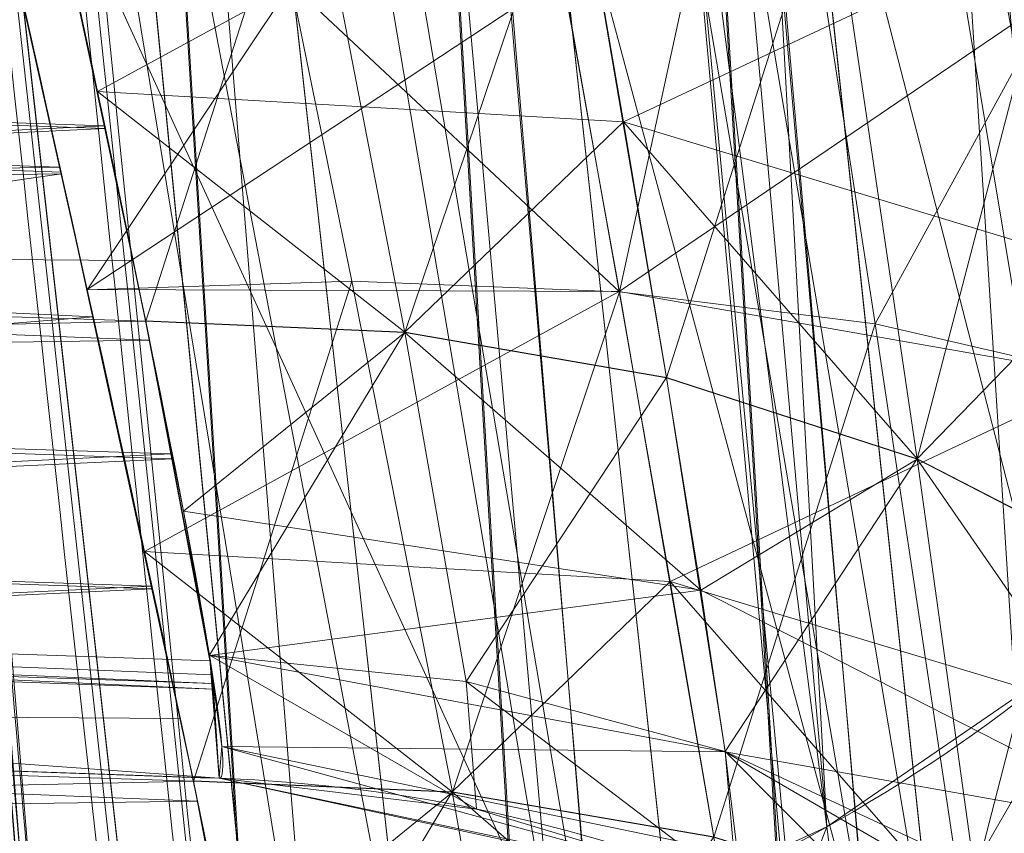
# Model space of a CAD drawing. Header units: millimetres. Extents: x -71 to 71, y -145 to 145.
# Tile 181 of 497: x -56.511 to -56.319, y -5.705 to -5.546. Entities that reach past the tile are written whole.
import ezdxf

# ---------------------------------------------------------------- set-up
doc = ezdxf.new("R2010")
doc.units = ezdxf.units.MM
doc.layers.add('1', color=7, linetype='CONTINUOUS')

msp = doc.modelspace()

# ---------------------------------------------------------------- linework, layer by layer
at = {"layer": '1', "color": 163, "linetype": 'Continuous', "lineweight": 13}
msp.add_line((-56.4723474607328, -5.69445908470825, -24.5662281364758), (-56.4723474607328, -5.69445908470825, -23.4822513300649), dxfattribs=at)
at = {"layer": '1', "color": 163, "linetype": 'Continuous', "lineweight": 13, "extrusion": (-5.23961264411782e-15, 1.156482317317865e-14, -1)}
for centre, radius in [((0, 2.781752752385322e-14, 144.004626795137), 61.0180546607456), ((0, -8.448341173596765e-14, 124.369789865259), 56.3952855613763)]:
    msp.add_circle(centre, radius, dxfattribs=at)
at = {"layer": '1', "color": 163, "linetype": 'Continuous', "lineweight": 13}
msp.add_circle((4.472976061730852e-13, 3.150668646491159e-12, -145), 60.4433756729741, dxfattribs=at)
at = {"layer": '1', "color": 163, "linetype": 'Continuous', "lineweight": 13, "extrusion": (-0.0689778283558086, 0.7038026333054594, -0.7070388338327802)}
msp.add_arc((56.79999954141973, 7.483250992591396, -7.481692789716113), 0.3, 180.0000000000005, 271.9592003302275, dxfattribs=at)
at = {"layer": '1', "color": 163, "linetype": 'Continuous', "lineweight": 13, "extrusion": (0, 0, -1)}
for centre, start, end in [((56.48281730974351, -5.99427633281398, 23.4822513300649), 91.99999999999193, 173.9421222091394), ((56.48281730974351, -5.99427633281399, 24.5662281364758), 91.99999999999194, 173.9421222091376)]:
    msp.add_arc(centre, 0.3, start, end, dxfattribs=at)
at = {"layer": '1', "color": 163, "linetype": 'Continuous', "lineweight": 13}
for points, knots in [([(-56.0092195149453, 7.430836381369, -40.1881047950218), (-56.38767568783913, 4.578259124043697, -40.18600039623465), (-56.64075283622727, 0.1337488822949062, -40.18517426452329), (-56.24041456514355, -6.020940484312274, -40.18873368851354), (-55.54351012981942, -10.71621283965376, -40.19373372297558), (-54.41900416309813, -15.45484477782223, -40.20106422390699), (-52.84662861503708, -20.19210887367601, -40.21072519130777), (-50.80930273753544, -24.8840909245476, -40.2227166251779), (-48.29613211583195, -29.47758556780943, -40.23703852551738), (-45.29549098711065, -33.91822466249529, -40.25369089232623), (-41.8019172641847, -38.14185204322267, -40.27267372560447), (-37.82569878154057, -42.09225020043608, -40.29398702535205), (-33.38333123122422, -45.70420284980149, -40.31763079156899), (-28.49088723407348, -48.91009564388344, -40.34360502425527), (-21.41016006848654, -52.54962415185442, -40.38134462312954), (-15.5376816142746, -54.48108172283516, -40.41314502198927), (-11.445770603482, -55.3284003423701, -40.43589893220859)], [0, 0, 0, 0, 0.125, 0.1875, 0.25, 0.3125, 0.375, 0.4375, 0.5, 0.5625, 0.625, 0.6875, 0.75, 0.8125, 0.875, 1, 1, 1, 1]), ([(-56.50000000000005, -4.895578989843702e-16, -15.81462433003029), (-56.49999999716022, -0.967056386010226, -15.8120534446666), (-56.45043392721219, -2.918040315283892, -15.80691167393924), (-56.14086936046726, -6.892608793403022, -15.79662813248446), (-55.33779639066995, -11.96000647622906, -15.78377370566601), (-53.65336816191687, -18.09517495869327, -15.76834839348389), (-51.21658996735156, -24.15893938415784, -15.75292308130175), (-48.02467232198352, -30.0154777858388, -15.73749776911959), (-44.10762326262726, -35.52636955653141, -15.72207245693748), (-39.52881410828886, -40.56063158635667, -15.70664714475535), (-36.0977595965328, -43.52332059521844, -15.69636360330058), (-34.30725113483, -44.89167162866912, -15.6912218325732)], [0, 0, 0, 0, 0.0625, 0.125, 0.25, 0.375, 0.5, 0.625, 0.75, 0.875, 1, 1, 1, 1]), ([(-55.91457505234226, -8.112350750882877, 2.210525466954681), (-55.9145750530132, -8.112350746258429, 2.011898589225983), (-55.91884842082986, -8.083226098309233, 1.714010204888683), (-55.93257334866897, -7.987496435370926, 1.328353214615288), (-55.95146157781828, -7.854415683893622, 0.9540829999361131), (-55.97751838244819, -7.667474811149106, 0.602428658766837), (-56.00916038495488, -7.43208539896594, 0.2834669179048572), (-56.04396318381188, -7.16693626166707, -0.01106210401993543), (-56.09196141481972, -6.784186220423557, -0.3272902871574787), (-56.15292874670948, -6.259450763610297, -0.6089304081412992), (-56.21373513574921, -5.690380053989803, -0.7844507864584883), (-56.27084702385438, -5.097407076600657, -0.8451463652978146), (-56.32124444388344, -4.503559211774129, -0.786934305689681), (-56.36370913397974, -3.932450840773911, -0.6124789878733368), (-56.39803037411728, -3.405208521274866, -0.3308860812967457), (-56.4195624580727, -3.020539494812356, -0.01398472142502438), (-56.43293153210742, -2.754283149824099, 0.2813028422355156), (-56.44405179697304, -2.518255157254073, 0.601143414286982), (-56.4519597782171, -2.33108323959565, 0.9535836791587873), (-56.45726540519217, -2.197733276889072, 1.328166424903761), (-56.46094534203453, -2.101845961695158, 1.714005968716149), (-56.46196900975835, -2.072688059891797, 2.011902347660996), (-56.46196900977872, -2.072688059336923, 2.210525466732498)], [0, 0, 0, 0, 0.0625, 0.09375, 0.125, 0.1875, 0.21875, 0.25, 0.3125, 0.375, 0.4375, 0.5, 0.5625, 0.625, 0.6875, 0.75, 0.78125, 0.8125, 0.875, 0.90625, 0.9375, 1, 1, 1, 1]), ([(-56.7512972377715, -2.383510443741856, 2.21052546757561), (-56.74993746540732, -2.383462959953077, 2.029694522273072), (-56.74571761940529, -2.419858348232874, 1.667386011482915), (-56.73674530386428, -2.54965556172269, 1.241287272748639), (-56.72688013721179, -2.705235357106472, 0.913366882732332), (-56.71527821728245, -2.889739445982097, 0.6071992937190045), (-56.69706896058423, -3.17614235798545, 0.2591153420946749), (-56.67334524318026, -3.524382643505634, -0.02507754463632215), (-56.65088933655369, -3.831298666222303, -0.2085073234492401), (-56.62573347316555, -4.1591360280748, -0.3625610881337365), (-56.59054431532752, -4.584481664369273, -0.4907298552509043), (-56.54104447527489, -5.125634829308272, -0.5430971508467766), (-56.48732308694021, -5.657653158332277, -0.4899864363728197), (-56.43028662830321, -6.174318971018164, -0.332969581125), (-56.37331350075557, -6.649939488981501, -0.07849021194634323), (-56.31994561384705, -7.063952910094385, 0.2609895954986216), (-56.27245922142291, -7.409227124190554, 0.6811675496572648), (-56.24154640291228, -7.619235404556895, 1.073387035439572), (-56.22247815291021, -7.741833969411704, 1.414802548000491), (-56.2080468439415, -7.828763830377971, 1.762067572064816), (-56.20235645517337, -7.855560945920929, 2.029326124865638), (-56.20099668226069, -7.855608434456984, 2.21052546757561)], [0, 0, 0, 0, 0.0625, 0.125, 0.15625, 0.1875, 0.25, 0.3125, 0.34375, 0.375, 0.4375, 0.5, 0.5625, 0.625, 0.6875, 0.75, 0.8125, 0.875, 0.90625, 0.9375, 1, 1, 1, 1]), ([(-56.41575306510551, -6.805293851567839, 2.21052546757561), (-56.4157531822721, -6.805293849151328, 2.100019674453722), (-56.41668659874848, -6.783233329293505, 1.879082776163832), (-56.42618558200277, -6.654571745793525, 1.454083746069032), (-56.45547036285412, -6.341494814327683, 0.9867190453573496), (-56.50615936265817, -5.780958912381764, 0.6128160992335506), (-56.55931492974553, -5.120367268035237, 0.4810822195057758), (-56.60599039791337, -4.459039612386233, 0.6119504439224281), (-56.64120211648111, -3.897184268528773, 0.9861636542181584), (-56.65862973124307, -3.584132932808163, 1.454138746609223), (-56.66556635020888, -3.455343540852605, 1.879060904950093), (-56.66670783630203, -3.433463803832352, 2.100022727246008), (-56.66670800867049, -3.433463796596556, 2.21052546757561)], [0, 0, 0, 0, 0.0625, 0.125, 0.25, 0.375, 0.5, 0.625, 0.75, 0.875, 0.9375, 1, 1, 1, 1]), ([(-56.37782656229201, -3.713562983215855, 2.210525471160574), (-56.37782656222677, -3.713562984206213, 2.120298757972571), (-56.37668430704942, -3.731127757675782, 1.9395886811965), (-56.36943951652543, -3.839710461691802, 1.59302588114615), (-56.35078722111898, -4.109582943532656, 1.222837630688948), (-56.31704582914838, -4.552550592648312, 0.8967662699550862), (-56.27086616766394, -5.093724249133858, 0.7881660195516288), (-56.21913019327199, -5.634238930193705, 0.897250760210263), (-56.17279098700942, -6.075977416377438, 1.223241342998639), (-56.14262319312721, -6.345309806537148, 1.593072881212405), (-56.13023007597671, -6.453611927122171, 1.939586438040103), (-56.12819706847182, -6.471116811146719, 2.120299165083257), (-56.12819706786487, -6.471116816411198, 2.210525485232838)], [0, 0, 0, 0, 0.0625, 0.125, 0.25, 0.375, 0.5, 0.625, 0.75, 0.875, 0.9375, 1, 1, 1, 1]), ([(-56.2009966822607, -7.855608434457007, 3.3684217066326), (-56.20308612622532, -7.855535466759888, 3.549715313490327), (-56.2099013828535, -7.828477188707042, 3.819966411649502), (-56.22599293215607, -7.740013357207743, 4.169359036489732), (-56.24128139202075, -7.648811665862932, 4.422382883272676), (-56.25951903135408, -7.533995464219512, 4.663983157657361), (-56.28789058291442, -7.346921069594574, 4.974395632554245), (-56.32868222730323, -7.063925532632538, 5.317468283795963), (-56.37564867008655, -6.713064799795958, 5.604276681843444), (-56.41431523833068, -6.407659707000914, 5.786676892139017), (-56.44372289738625, -6.166241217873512, 5.900429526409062), (-56.4735500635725, -5.910845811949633, 5.991529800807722), (-56.51231243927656, -5.565098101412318, 6.077500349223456), (-56.54028190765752, -5.29893665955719, 6.103926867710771), (-56.5583502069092, -5.118497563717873, 6.103859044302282)], [0, 0, 0, 0, 0.125, 0.1875, 0.25, 0.3125, 0.375, 0.5, 0.625, 0.6875, 0.75, 0.8125, 0.875, 1, 1, 1, 1]), ([(-56.9571132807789, -5.677530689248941, -24.5493552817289), (-56.8731684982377, -5.6804621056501, -24.5522770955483), (-56.789223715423, -5.68339352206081, -24.5551989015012), (-56.6276351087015, -5.68903632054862, -24.5608231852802), (-56.5499912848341, -5.691747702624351, -24.5635256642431), (-56.4723474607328, -5.69445908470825, -24.5662281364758)], [0, 0, 0, 0, 0.51949691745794, 0.51949691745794, 1, 1, 1, 1]), ([(-56.4723474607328, -5.69445908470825, -23.4822513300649), (-56.5499912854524, -5.69174770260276, -23.4849538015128), (-56.6276351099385, -5.68903632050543, -23.48765627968), (-56.78922371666, -5.683393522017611, -23.4932805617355), (-56.873168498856, -5.68046210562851, -23.4962023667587), (-56.9571132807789, -5.677530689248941, -23.4991241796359)], [0, 0, 0, 0, 0.480503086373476, 0.480503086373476, 1, 1, 1, 1])]:
    msp.add_open_spline(points, degree=3, knots=knots, dxfattribs=at)
for points in [[(-56.00921601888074, -7.430861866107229, 18.8118951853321), (-56.2600298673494, -5.540369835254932, 18.81333807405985), (-56.41473390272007, -3.637931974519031, 18.81424762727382), (-56.47320866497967, -1.739725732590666, 18.814623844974)], [(-56.6002171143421, -4.360046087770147, 6.52640882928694), (-56.58979176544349, -4.490916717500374, 6.817147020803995), (-56.56609578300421, -4.778299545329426, 7.384909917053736), (-56.52095765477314, -5.278481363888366, 8.184771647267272), (-56.46453519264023, -5.846988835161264, 8.936167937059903), (-56.41784907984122, -6.27214733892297, 9.40374308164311), (-56.3918550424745, -6.496423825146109, 9.6290545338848)], [(-56.5583502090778, -5.118497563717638, 5.054035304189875), (-56.54977494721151, -5.229637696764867, 5.054082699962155), (-56.53234825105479, -5.447659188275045, 5.032658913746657), (-56.50498093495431, -5.767597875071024, 4.936051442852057), (-56.47894946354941, -6.057788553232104, 4.781612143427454), (-56.45483780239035, -6.317336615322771, 4.569558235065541), (-56.43529605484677, -6.527236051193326, 4.315071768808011), (-56.42111027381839, -6.685728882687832, 4.020500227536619), (-56.41399472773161, -6.782626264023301, 3.702353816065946), (-56.41424899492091, -6.805241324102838, 3.479760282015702), (-56.41575306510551, -6.805293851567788, 3.368421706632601)], [(-56.4723474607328, -5.69445908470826, -24.5662281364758), (-56.4666507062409, -5.69465801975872, -24.73049644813), (-56.4961877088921, -5.55659584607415, -24.8646816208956), (-56.5327819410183, -5.39351787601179, -24.8639402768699)], [(-56.5327819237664, -5.3935179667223, -23.184539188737), (-56.4961506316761, -5.55676110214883, -23.1837971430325), (-56.4666549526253, -5.69465787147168, -23.3181058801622), (-56.4723474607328, -5.69445908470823, -23.4822513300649)], [(-56.5241459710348, -5.48326667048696, -30.380554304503), (-56.4870002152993, -5.64649383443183, -30.3798032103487), (-56.45705592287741, -5.78442373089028, -30.514066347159), (-56.4627488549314, -5.78422492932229, -30.6782330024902)], [(-56.4627488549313, -5.78422492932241, -31.8591129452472), (-56.4570517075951, -5.7844238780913, -32.02340167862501), (-56.4870378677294, -5.64632838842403, -32.1575419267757), (-56.5241459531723, -5.483266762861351, -32.1567916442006)]]:
    msp.add_open_spline(points, degree=3, dxfattribs=at)
for points in [[(24.58453550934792, 55.21777272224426, -144.9999958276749), (-60.11226028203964, -6.318053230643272, -144.9999958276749), (-57.48506635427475, 18.67802999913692, -144.9999958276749)], [(24.58453550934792, 55.21777272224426, -144.9999958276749), (-35.52772477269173, -48.89971762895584, -144.9999958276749), (-52.34549939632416, -30.22168762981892, -144.9999958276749), (-60.11226028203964, -6.318053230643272, -144.9999958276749)], [(-55.53851276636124, -9.792938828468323, -124.3697926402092), (-55.53851276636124, 9.792938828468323, -124.3697926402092), (-62.41567805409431, 2.68591521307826, -124.4758814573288)], [(-62.41567805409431, 2.68591521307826, -124.4758814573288), (-63.01534175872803, -11.33249048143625, -124.5197132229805), (-55.53851276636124, -9.792938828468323, -124.3697926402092)], [(-55.90708926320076, -8.200637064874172, 23.03180657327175), (-56.31855502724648, 1.039334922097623, 24.85322020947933), (-56.47311359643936, -1.739719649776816, 18.81472207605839)], [(-56.24181032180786, -5.365746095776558, -22.88472279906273), (-55.18354848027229, -12.12542038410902, -15.78337885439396), (-56.49749934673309, 7.885715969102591e-07, -15.81462472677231)], [(-56.49999901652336, -4.895579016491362e-16, -15.81462472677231), (-55.72723597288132, -7.117688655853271, -15.79628325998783), (-56.26952275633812, -5.098120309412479, -0.8244041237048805)], [(-51.48215219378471, -16.72756485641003, -123.8834485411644), (-54.13153767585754, -7.864786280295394e-14, -123.8834485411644), (-56.3952848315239, -7.767609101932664e-14, -124.3697926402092), (-53.63510549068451, -17.42710173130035, -124.3697926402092)], [(-56.47321045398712, -1.739722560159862, 18.81472207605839), (-56.20402842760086, -5.775575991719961, 10.76341606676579), (-56.1707615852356, -6.090596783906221, 10.82441862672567)], [(-56.1707615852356, -6.090596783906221, 10.82441862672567), (-56.03202059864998, -7.151142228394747, 18.81203427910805), (-56.47321045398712, -1.739722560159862, 18.81472207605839)], [(-56.23059347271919, -5.510925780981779, 10.58181282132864), (-56.20402842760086, -5.775575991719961, 10.76341606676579), (-56.47321045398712, -1.739722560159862, 18.81472207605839)], [(-56.47311359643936, -1.739719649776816, 18.81472207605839), (-56.00921809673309, -7.43083655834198, 18.81189458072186), (-55.90708926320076, -8.200637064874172, 23.03180657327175)], [(-56.37239664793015, -4.141541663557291, 8.71265958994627), (-56.43492564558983, -4.231567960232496, 8.654936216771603), (-56.30680546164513, -5.671653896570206, 10.4292556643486)], [(-56.37239664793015, -4.141541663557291, 8.71265958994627), (-56.2446266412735, -5.59223024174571, 10.50224993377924), (-56.23059347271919, -5.510925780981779, 10.58181282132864)], [(-56.30680546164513, -5.671653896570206, 10.4292556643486), (-56.2446266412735, -5.59223024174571, 10.50224993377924), (-56.37239664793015, -4.141541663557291, 8.71265958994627)], [(-56.43492564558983, -4.231567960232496, 8.654936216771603), (-56.48184940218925, -4.267482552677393, 8.633533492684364), (-56.35377392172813, -5.70391584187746, 10.40172390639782)], [(-56.35377392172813, -5.70391584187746, 10.40172390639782), (-56.30680546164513, -5.671653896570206, 10.4292556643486), (-56.43492564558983, -4.231567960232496, 8.654936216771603)], [(-56.35377392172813, -5.70391584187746, 10.40172390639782), (-56.48184940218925, -4.267482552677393, 8.633533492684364), (-56.53522163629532, -4.294277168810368, 8.618923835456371)], [(-56.40728399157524, -5.728432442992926, 10.38254052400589), (-56.53522163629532, -4.294277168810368, 8.618923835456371), (-56.64631351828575, -4.318572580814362, 8.610313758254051)], [(-56.53522163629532, -4.294277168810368, 8.618923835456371), (-56.40728399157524, -5.728432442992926, 10.38254052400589), (-56.35377392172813, -5.70391584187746, 10.40172390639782)], [(-56.64631351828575, -4.318572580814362, 8.610313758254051), (-56.51869252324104, -5.752164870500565, 10.36978513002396), (-56.40728399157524, -5.728432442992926, 10.38254052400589)], [(-56.60021677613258, -4.360046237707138, 6.526408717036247), (-56.39185383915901, -6.496423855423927, 9.629054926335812), (-56.86561390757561, -6.48466544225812, 9.640692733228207)], [(-56.32262676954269, -5.351584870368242, 8.119246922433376), (-56.33844435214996, -4.516639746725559, 6.446269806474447), (-56.13176897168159, -6.604131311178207, 9.491023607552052)], [(-56.33844435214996, -4.516639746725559, 6.446269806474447), (-56.31168559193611, -4.609109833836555, 6.403656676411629), (-56.10442534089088, -6.674079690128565, 9.41814761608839)], [(-56.10442534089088, -6.674079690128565, 9.41814761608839), (-56.13176897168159, -6.604131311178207, 9.491023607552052), (-56.33844435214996, -4.516639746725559, 6.446269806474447)], [(-56.29017949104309, -5.094220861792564, 6.295399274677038), (-56.35388195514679, -5.099989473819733, 6.195292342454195), (-56.29921332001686, -5.648981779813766, 6.141480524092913)], [(-56.26260116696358, -5.684225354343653, 0.7780937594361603), (-56.31674453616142, -5.096413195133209, 0.6637080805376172), (-56.35390058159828, -5.099769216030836, 0.6163469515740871)], [(-56.31672590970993, -5.096625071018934, 4.915240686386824), (-56.26191198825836, -5.690721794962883, 4.797367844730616), (-56.32631108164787, -5.416022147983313, 4.932418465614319)], [(-56.29970133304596, -5.706364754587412, 0.7337208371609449), (-56.35390058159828, -5.099769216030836, 0.6163469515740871), (-56.39973655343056, -5.103911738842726, 0.5774019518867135)], [(-56.29921332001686, -5.648981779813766, 6.141480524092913), (-56.35388195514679, -5.099989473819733, 6.195292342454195), (-56.39971792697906, -5.104139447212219, 6.1563472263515)], [(-56.35390058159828, -5.099769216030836, 0.6163469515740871), (-56.29970133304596, -5.706364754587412, 0.7337208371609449), (-56.26260116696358, -5.684225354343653, 0.7780937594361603)], [(-56.24067783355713, -6.18192320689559, -0.4011122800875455), (-56.35327845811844, -5.106389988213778, -0.6163602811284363), (-56.31612241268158, -5.103128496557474, -0.6637179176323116)], [(-56.34612590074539, -5.725983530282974, 0.6977271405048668), (-56.39973655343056, -5.103911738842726, 0.5774019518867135), (-56.45130574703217, -5.108574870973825, 0.5489156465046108)], [(-56.39971792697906, -5.104139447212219, 6.1563472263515), (-56.45128712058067, -5.108807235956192, 6.127861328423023), (-56.33660405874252, -6.162474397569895, 5.918906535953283)], [(-56.39973655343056, -5.103911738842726, 0.5774019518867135), (-56.34612590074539, -5.725983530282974, 0.6977271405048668), (-56.29970133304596, -5.706364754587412, 0.7337208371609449)], [(-56.29921332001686, -5.648981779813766, 6.141480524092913), (-56.39971792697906, -5.104139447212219, 6.1563472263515), (-56.28622695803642, -6.168166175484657, 5.945825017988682)], [(-56.33660405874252, -6.162474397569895, 5.918906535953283), (-56.28622695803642, -6.168166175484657, 5.945825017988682), (-56.39971792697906, -5.104139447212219, 6.1563472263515)], [(-56.28576129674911, -6.172026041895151, -0.3652421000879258), (-56.39911442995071, -5.110456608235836, -0.5774156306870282), (-56.35327845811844, -5.106389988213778, -0.6163602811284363)], [(-56.35327845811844, -5.106389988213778, -0.6163602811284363), (-56.24067783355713, -6.18192320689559, -0.4011122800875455), (-56.28576129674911, -6.172026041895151, -0.3652421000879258)], [(-56.39871209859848, -5.74194360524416, 0.6720833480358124), (-56.45130574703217, -5.108574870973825, 0.5489156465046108), (-56.5052293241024, -5.113452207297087, 0.5316055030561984)], [(-56.45128712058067, -5.108807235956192, 6.127861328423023), (-56.50521442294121, -5.113688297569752, 6.11055176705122), (-56.38916790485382, -6.160932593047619, 5.901685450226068)], [(-56.45130574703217, -5.108574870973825, 0.5489156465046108), (-56.39871209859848, -5.74194360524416, 0.6720833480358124), (-56.34612590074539, -5.725983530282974, 0.6977271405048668)], [(-56.38916790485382, -6.160932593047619, 5.901685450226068), (-56.33660405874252, -6.162474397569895, 5.918906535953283), (-56.45128712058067, -5.108807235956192, 6.127861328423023)], [(-56.33612722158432, -6.166301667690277, -0.3383446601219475), (-56.45067617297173, -5.115065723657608, -0.5489261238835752), (-56.39911442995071, -5.110456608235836, -0.5774156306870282)], [(-56.39911442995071, -5.110456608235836, -0.5774156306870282), (-56.28576129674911, -6.172026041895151, -0.3652421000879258), (-56.33612722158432, -6.166301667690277, -0.3383446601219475)], [(-56.45381286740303, -5.753627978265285, 0.6573858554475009), (-56.5052293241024, -5.113452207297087, 0.5316055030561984), (-56.55836686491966, -5.118260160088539, 0.5249120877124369)], [(-56.5052293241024, -5.113452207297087, 0.5316055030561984), (-56.45381286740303, -5.753627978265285, 0.6573858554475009), (-56.39871209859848, -5.74194360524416, 0.6720833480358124)], [(-56.50521442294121, -5.113688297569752, 6.11055176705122), (-56.55835196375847, -5.118497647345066, 6.103858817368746), (-56.44103139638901, -6.163099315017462, 5.893811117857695)], [(-56.44103139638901, -6.163099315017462, 5.893811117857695), (-56.38916790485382, -6.160932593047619, 5.901685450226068), (-56.50521442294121, -5.113688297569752, 6.11055176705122)], [(-56.38868361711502, -6.164721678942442, -0.3211315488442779), (-56.50459602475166, -5.119913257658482, -0.5316094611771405), (-56.45067617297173, -5.115065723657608, -0.5489261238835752)], [(-56.45067617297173, -5.115065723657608, -0.5489261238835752), (-56.33612722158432, -6.166301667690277, -0.3383446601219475), (-56.38868361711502, -6.164721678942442, -0.3211315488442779)], [(-56.90491199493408, -5.973633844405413, 5.918983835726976), (-56.46410584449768, -5.978529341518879, 5.933397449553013), (-56.55835196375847, -5.118497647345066, 6.103858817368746), (-56.98108673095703, -5.118451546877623, 6.089096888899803)], [(-56.55836686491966, -5.118260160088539, 0.5249120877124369), (-56.50804936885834, -5.760981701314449, 0.6529360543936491), (-56.45381286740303, -5.753627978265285, 0.6573858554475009)], [(-56.44054338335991, -6.166847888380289, -0.3132537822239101), (-56.55772611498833, -5.12471329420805, -0.5249071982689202), (-56.50459602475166, -5.119913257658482, -0.5316094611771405)], [(-56.50459602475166, -5.119913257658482, -0.5316094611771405), (-56.38868361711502, -6.164721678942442, -0.3211315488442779), (-56.44054338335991, -6.166847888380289, -0.3132537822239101)], [(-56.99010193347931, -5.160009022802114, -0.5024793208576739), (-56.53652548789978, -5.160302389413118, -0.5182753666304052), (-56.44863843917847, -5.993570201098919, -0.3515271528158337), (-56.91370368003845, -5.988321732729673, -0.3363394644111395)], [(-56.39225617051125, -5.386406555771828, 8.099895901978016), (-56.32262676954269, -5.351584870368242, 8.119246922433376), (-56.19615316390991, -6.543353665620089, 9.559156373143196)], [(-56.13176897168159, -6.604131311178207, 9.491023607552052), (-56.132722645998, -6.601690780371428, 9.493566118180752), (-56.32262676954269, -5.351584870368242, 8.119246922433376)], [(-56.132722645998, -6.601690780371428, 9.493566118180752), (-56.19615316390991, -6.543353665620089, 9.559156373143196), (-56.32262676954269, -5.351584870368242, 8.119246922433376)], [(-56.4960241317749, -5.428341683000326, 8.077886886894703), (-56.39225617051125, -5.386406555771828, 8.099895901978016), (-56.29000812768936, -6.506325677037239, 9.607135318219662)], [(-56.19615316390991, -6.543353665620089, 9.559156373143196), (-56.28645420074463, -6.506671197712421, 9.606369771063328), (-56.39225617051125, -5.386406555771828, 8.099895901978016)], [(-56.28645420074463, -6.506671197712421, 9.606369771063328), (-56.29000812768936, -6.506325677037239, 9.607135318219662), (-56.39225617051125, -5.386406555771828, 8.099895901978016)], [(-56.37241899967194, -5.428240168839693, 4.970539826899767), (-56.32631108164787, -5.416022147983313, 4.932418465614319), (-56.29900842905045, -5.712863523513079, 4.841743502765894)], [(-56.26191198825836, -5.690721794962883, 4.797367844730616), (-56.29900842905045, -5.712863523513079, 4.841743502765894), (-56.32631108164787, -5.416022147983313, 4.932418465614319)], [(-56.29000812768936, -6.506325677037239, 9.607135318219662), (-56.39185383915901, -6.496423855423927, 9.629054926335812), (-56.4960241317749, -5.428341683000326, 8.077886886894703)], [(-56.42446130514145, -5.438975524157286, 4.99798497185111), (-56.37241899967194, -5.428240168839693, 4.970539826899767), (-56.34541437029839, -5.732662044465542, 4.877495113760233)], [(-56.29900842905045, -5.712863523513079, 4.841743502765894), (-56.34541437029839, -5.732662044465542, 4.877495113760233), (-56.37241899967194, -5.428240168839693, 4.970539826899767)], [(-56.53258413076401, -5.454325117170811, 5.019533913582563), (-56.42446130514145, -5.438975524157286, 4.99798497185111), (-56.39796704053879, -5.748962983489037, 4.902674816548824)], [(-56.34541437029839, -5.732662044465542, 4.877495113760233), (-56.39796704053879, -5.748962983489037, 4.902674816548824), (-56.42446130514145, -5.438975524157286, 4.99798497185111)], [(-56.39796704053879, -5.748962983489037, 4.902674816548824), (-56.50721117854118, -5.769019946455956, 4.920428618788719), (-56.53258413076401, -5.454325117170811, 5.019533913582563)], [(-56.36561289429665, -5.467885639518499, -30.3280632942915), (-56.41714856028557, -5.472886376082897, -30.35655058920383), (-56.39427527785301, -5.599552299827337, -30.37857636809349)], [(-56.39427527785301, -5.599552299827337, -30.37857636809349), (-56.34434521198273, -5.60576980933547, -30.35175800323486), (-56.36561289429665, -5.467885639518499, -30.3280632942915)], [(-56.36561289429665, -5.467885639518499, -30.3280632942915), (-56.34434521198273, -5.60576980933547, -30.35175800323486), (-56.30948394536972, -5.541843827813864, -30.29470704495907)], [(-56.39427527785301, -5.599552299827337, -30.37857636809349), (-56.41714856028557, -5.472886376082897, -30.35655058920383), (-56.45829811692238, -5.539521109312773, -30.3787924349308)], [(-56.52414634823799, -5.483266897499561, -32.15679153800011), (-56.50318786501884, -5.576204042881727, -32.14216977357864), (-56.9511204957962, -5.560058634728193, -32.12342038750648)], [(-56.9511204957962, -5.560058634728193, -30.41392378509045), (-56.50348216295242, -5.575230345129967, -30.39980679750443), (-56.52414634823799, -5.483266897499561, -30.38055449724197)], [(-56.51192367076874, -5.487346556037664, -24.8490683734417), (-56.49466812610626, -5.567679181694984, -24.8027890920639), (-56.96097016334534, -5.551239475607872, -24.78687465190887)], [(-56.5059632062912, -5.51457516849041, -23.20987358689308), (-56.96029961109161, -5.493045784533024, -23.22251535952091), (-56.96097016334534, -5.551239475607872, -23.26160483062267)], [(-56.45545199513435, -5.507817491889, -23.1997836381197), (-56.50708451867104, -5.509436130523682, -23.2076607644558), (-56.48669227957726, -5.605279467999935, -23.27156253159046)], [(-56.48669227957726, -5.605279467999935, -23.27156253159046), (-56.43612891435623, -5.607469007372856, -23.26459810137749), (-56.45545199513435, -5.507817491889, -23.1997836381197)], [(-56.40322715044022, -5.509949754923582, -23.18261004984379), (-56.45545199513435, -5.507817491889, -23.1997836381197), (-56.43612891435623, -5.607469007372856, -23.26459810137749)], [(-56.49607628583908, -5.560454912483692, -24.81338009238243), (-56.50709941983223, -5.509366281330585, -24.8408354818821), (-56.40324205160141, -5.509874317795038, -24.8658861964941)], [(-56.40324205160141, -5.509874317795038, -24.8658861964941), (-56.39346316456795, -5.566409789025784, -24.83686618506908), (-56.49607628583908, -5.560454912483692, -24.81338009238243)], [(-56.43612891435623, -5.607469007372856, -23.26459810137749), (-56.38506263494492, -5.616303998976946, -23.25078472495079), (-56.40322715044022, -5.509949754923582, -23.18261004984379)], [(-56.39346316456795, -5.566409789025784, -24.83686618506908), (-56.40324205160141, -5.509874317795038, -24.8658861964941), (-56.30865320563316, -5.526602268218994, -24.92844313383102)], [(-56.35327473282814, -5.516242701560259, -23.15579913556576), (-56.40322715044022, -5.509949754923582, -23.18261004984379), (-56.38506263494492, -5.616303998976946, -23.25078472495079)], [(-56.96097016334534, -5.551239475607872, -23.26160483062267), (-56.49478733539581, -5.567179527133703, -23.24564941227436), (-56.5059632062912, -5.51457516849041, -23.20987358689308)], [(-56.38506263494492, -5.616303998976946, -23.25078472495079), (-56.3361644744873, -5.632198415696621, -23.22994545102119), (-56.35327473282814, -5.516242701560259, -23.15579913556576)], [(-56.30864202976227, -5.526693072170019, -23.12005497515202), (-56.35327473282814, -5.516242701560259, -23.15579913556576), (-56.3361644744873, -5.632198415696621, -23.22994545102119)], [(-56.30865320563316, -5.526602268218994, -24.92844313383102), (-56.29989504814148, -5.59474341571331, -24.89324659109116), (-56.39346316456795, -5.566409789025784, -24.83686618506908)], [(-56.3361644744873, -5.632198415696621, -23.22994545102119), (-56.29223957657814, -5.654867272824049, -23.20263721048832), (-56.30864202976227, -5.526693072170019, -23.12005497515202)], [(-56.49809539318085, -5.59911085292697, -32.13369846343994), (-56.51061981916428, -5.543023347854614, -32.15095400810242), (-56.40532076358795, -5.537865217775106, -32.17627480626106)], [(-56.40532076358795, -5.537865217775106, -32.17627480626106), (-56.39429017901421, -5.599476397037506, -32.15878456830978), (-56.49809539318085, -5.59911085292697, -32.13369846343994)], [(-56.39429017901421, -5.599476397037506, -32.15878456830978), (-56.40532076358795, -5.537865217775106, -32.17627480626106), (-56.30949139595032, -5.541781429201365, -32.24264457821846)], [(-56.45829811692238, -5.539521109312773, -30.3787924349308), (-56.51060864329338, -5.54307084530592, -30.38639575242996), (-56.49808049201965, -5.599180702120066, -30.40366433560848)], [(-56.49808049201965, -5.599180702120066, -30.40366433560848), (-56.44647404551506, -5.597493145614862, -30.39576485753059), (-56.45829811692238, -5.539521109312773, -30.3787924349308)], [(-56.45829811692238, -5.539521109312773, -30.3787924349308), (-56.44647404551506, -5.597493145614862, -30.39576485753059), (-56.39427527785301, -5.599552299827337, -30.37857636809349)], [(-56.30949139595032, -5.541781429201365, -32.24264457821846), (-56.29974231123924, -5.616056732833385, -32.22135081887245), (-56.39429017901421, -5.599476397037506, -32.15878456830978)], [(-56.34434521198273, -5.60576980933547, -30.35175800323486), (-56.29972741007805, -5.61614753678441, -30.31601570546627), (-56.30948394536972, -5.541843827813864, -30.29470704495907)], [(-56.49478733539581, -5.567179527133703, -23.24564941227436), (-56.96097016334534, -5.551239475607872, -23.26160483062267), (-56.96141719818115, -5.589935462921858, -23.28759804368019)], [(-56.96141719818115, -5.589935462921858, -24.76088143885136), (-56.96097016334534, -5.551239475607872, -24.78687465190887), (-56.49466812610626, -5.567679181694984, -24.8027890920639)], [(-56.95175379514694, -5.582786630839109, -32.11880847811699), (-56.9511204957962, -5.560058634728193, -32.12342038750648), (-56.50318786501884, -5.576204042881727, -32.14216977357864), (-56.50312080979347, -5.576504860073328, -32.14212134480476)], [(-56.50348216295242, -5.575230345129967, -30.39980679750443), (-56.9511204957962, -5.560058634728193, -30.41392378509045), (-56.95175379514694, -5.582786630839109, -30.41853755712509)], [(-56.49607628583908, -5.560454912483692, -24.81338009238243), (-56.39346316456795, -5.566409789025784, -24.83686618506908), (-56.43614009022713, -5.60740614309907, -24.78392794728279)], [(-56.43614009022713, -5.60740614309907, -24.78392794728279), (-56.48670718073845, -5.605217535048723, -24.77696351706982), (-56.49607628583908, -5.560454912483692, -24.81338009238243)], [(-56.39346316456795, -5.566409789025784, -24.83686618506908), (-56.38507381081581, -5.616237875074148, -24.79774318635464), (-56.43614009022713, -5.60740614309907, -24.78392794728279)], [(-56.39346316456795, -5.566409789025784, -24.83686618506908), (-56.29989504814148, -5.59474341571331, -24.89324659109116), (-56.3361756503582, -5.632127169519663, -24.81858618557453)], [(-56.3361756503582, -5.632127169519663, -24.81858618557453), (-56.38507381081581, -5.616237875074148, -24.79774318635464), (-56.39346316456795, -5.566409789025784, -24.83686618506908)], [(-56.96141719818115, -5.589935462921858, -23.28759804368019), (-56.48669227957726, -5.605279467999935, -23.27156253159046), (-56.49478733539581, -5.567179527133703, -23.24564941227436)], [(-56.49466812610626, -5.567679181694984, -24.8027890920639), (-56.48913234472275, -5.593460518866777, -24.78793635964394), (-56.96141719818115, -5.589935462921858, -24.76088143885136)], [(-56.95175379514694, -5.582786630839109, -30.41853755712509), (-56.49692192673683, -5.604416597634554, -30.40591813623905), (-56.50348216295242, -5.575230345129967, -30.39980679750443)], [(-56.95242434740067, -5.640976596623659, -32.07971900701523), (-56.95175379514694, -5.582786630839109, -32.11880847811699), (-56.50312080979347, -5.576504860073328, -32.14212134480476)], [(-56.50312080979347, -5.576504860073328, -32.14212134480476), (-56.48546665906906, -5.657479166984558, -32.09570422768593), (-56.95242434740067, -5.640976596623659, -32.07971900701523)], [(-56.49692192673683, -5.604416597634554, -30.40591813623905), (-56.95175379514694, -5.582786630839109, -30.41853755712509), (-56.95242434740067, -5.640976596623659, -30.45762702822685)], [(-56.48669227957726, -5.605279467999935, -23.27156253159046), (-56.96141719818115, -5.589935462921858, -23.28759804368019), (-56.96097016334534, -5.615800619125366, -23.32637831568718)], [(-56.96097016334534, -5.615800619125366, -24.72210116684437), (-56.96141719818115, -5.589935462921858, -24.76088143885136), (-56.48593232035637, -5.609005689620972, -24.77316930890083)], [(-56.48913234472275, -5.593460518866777, -24.78793635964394), (-56.48593232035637, -5.609005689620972, -24.77316930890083), (-56.96141719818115, -5.589935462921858, -24.76088143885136)], [(-56.29989504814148, -5.59474341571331, -24.89324659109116), (-56.29224702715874, -5.654788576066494, -24.84590001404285), (-56.3361756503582, -5.632127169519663, -24.81858618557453)], [(-56.44647404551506, -5.597493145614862, -30.39576485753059), (-56.49808049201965, -5.599180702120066, -30.40366433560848), (-56.4773827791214, -5.695030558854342, -30.46754933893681)], [(-56.4773827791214, -5.695030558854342, -30.46754933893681), (-56.42685294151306, -5.697176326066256, -30.46055510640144), (-56.44647404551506, -5.597493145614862, -30.39576485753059)], [(-56.39427527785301, -5.599552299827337, -30.37857636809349), (-56.44647404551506, -5.597493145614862, -30.39576485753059), (-56.42685294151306, -5.697176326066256, -30.46055510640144)], [(-56.48690834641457, -5.6502022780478, -32.10625052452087), (-56.49809539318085, -5.59911085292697, -32.13369846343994), (-56.39429017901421, -5.599476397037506, -32.15878456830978)], [(-56.39429017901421, -5.599476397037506, -32.15878456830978), (-56.3843622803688, -5.656035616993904, -32.12978318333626), (-56.48690834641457, -5.6502022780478, -32.10625052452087)], [(-56.3843622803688, -5.656035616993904, -32.12978318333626), (-56.39429017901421, -5.599476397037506, -32.15878456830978), (-56.29974231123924, -5.616056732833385, -32.22135081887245)], [(-56.42685294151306, -5.697176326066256, -30.46055510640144), (-56.37583136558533, -5.705956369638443, -30.44672124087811), (-56.39427527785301, -5.599552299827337, -30.37857636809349)], [(-56.34434521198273, -5.60576980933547, -30.35175800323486), (-56.39427527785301, -5.599552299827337, -30.37857636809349), (-56.37583136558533, -5.705956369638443, -30.44672124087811)], [(-56.95242434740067, -5.640976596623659, -30.45762702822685), (-56.48559704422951, -5.656942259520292, -30.4416436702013), (-56.49692192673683, -5.604416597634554, -30.40591813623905)], [(-56.4742423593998, -5.670453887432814, -24.68215115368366), (-56.48670718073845, -5.605217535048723, -24.77696351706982), (-56.43614009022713, -5.60740614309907, -24.78392794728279)], [(-56.96097016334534, -5.615800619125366, -23.32637831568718), (-56.48179352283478, -5.631147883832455, -23.31055141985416), (-56.48669227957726, -5.605279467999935, -23.27156253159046)], [(-56.43612891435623, -5.607469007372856, -23.26459810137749), (-56.48669227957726, -5.605279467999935, -23.27156253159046), (-56.4793087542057, -5.642369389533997, -23.31572398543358)], [(-56.37583136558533, -5.705956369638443, -30.44672124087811), (-56.3269667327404, -5.721786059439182, -30.42587451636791), (-56.34434521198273, -5.60576980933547, -30.35175800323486)], [(-56.29972741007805, -5.61614753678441, -30.31601570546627), (-56.34434521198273, -5.60576980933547, -30.35175800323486), (-56.3269667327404, -5.721786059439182, -30.42587451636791)], [(-56.48593232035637, -5.609005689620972, -24.77316930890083), (-56.48154020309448, -5.632135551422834, -24.73855763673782), (-56.96097016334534, -5.615800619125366, -24.72210116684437)], [(-56.43612891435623, -5.607469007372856, -23.26459810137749), (-56.4793087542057, -5.642369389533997, -23.31572398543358), (-56.37836456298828, -5.657772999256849, -23.29867705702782)], [(-56.43614009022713, -5.60740614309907, -24.78392794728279), (-56.42419680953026, -5.675596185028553, -24.68651719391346), (-56.4742423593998, -5.670453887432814, -24.68215115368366)], [(-56.42419680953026, -5.675596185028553, -24.68651719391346), (-56.43614009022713, -5.60740614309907, -24.78392794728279), (-56.38507381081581, -5.616237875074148, -24.79774318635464)], [(-56.37836456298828, -5.657772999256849, -23.29867705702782), (-56.38506263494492, -5.616303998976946, -23.25078472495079), (-56.43612891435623, -5.607469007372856, -23.26459810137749)], [(-56.48179352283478, -5.631147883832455, -23.31055141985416), (-56.96097016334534, -5.615800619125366, -23.32637831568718), (-56.96029961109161, -5.654698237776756, -23.38469959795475)], [(-56.96029961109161, -5.654698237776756, -24.6637798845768), (-56.96097016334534, -5.615800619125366, -24.72210116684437), (-56.48154020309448, -5.632135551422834, -24.73855763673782)], [(-56.38507381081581, -5.616237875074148, -24.79774318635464), (-56.37364834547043, -5.689247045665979, -24.69450421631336), (-56.42419680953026, -5.675596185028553, -24.68651719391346)], [(-56.37364834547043, -5.689247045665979, -24.69450421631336), (-56.38507381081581, -5.616237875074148, -24.79774318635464), (-56.3361756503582, -5.632127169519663, -24.81858618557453)], [(-56.3361644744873, -5.632198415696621, -23.22994545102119), (-56.38506263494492, -5.616303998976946, -23.25078472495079), (-56.37836456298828, -5.657772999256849, -23.29867705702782)], [(-56.29974231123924, -5.616056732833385, -32.22135081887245), (-56.29084259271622, -5.684226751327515, -32.18617290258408), (-56.3843622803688, -5.656035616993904, -32.12978318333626)], [(-56.3269667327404, -5.721786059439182, -30.42587451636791), (-56.28306418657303, -5.744382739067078, -30.39856627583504), (-56.29972741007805, -5.61614753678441, -30.31601570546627)], [(-56.96029961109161, -5.654698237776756, -23.38469959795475), (-56.47363141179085, -5.674255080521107, -23.37552048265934), (-56.48179352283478, -5.631147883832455, -23.31055141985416)], [(-56.48154020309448, -5.632135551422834, -24.73855763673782), (-56.47405982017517, -5.671567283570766, -24.67954717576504), (-56.96029961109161, -5.654698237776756, -24.6637798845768)], [(-56.3361756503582, -5.632127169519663, -24.81858618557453), (-56.32515624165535, -5.711800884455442, -24.706169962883), (-56.37364834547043, -5.689247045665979, -24.69450421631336)], [(-56.32515624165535, -5.711800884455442, -24.706169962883), (-56.3361756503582, -5.632127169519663, -24.81858618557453), (-56.29224702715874, -5.654788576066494, -24.84590001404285)], [(-56.37836456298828, -5.657772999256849, -23.29867705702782), (-56.28598853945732, -5.704838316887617, -23.26051332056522), (-56.3361644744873, -5.632198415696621, -23.22994545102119)], [(-56.28598853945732, -5.704838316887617, -23.26051332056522), (-56.29223957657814, -5.654867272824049, -23.20263721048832), (-56.3361644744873, -5.632198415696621, -23.22994545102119)], [(-56.95287138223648, -5.679670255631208, -32.05372393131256), (-56.95242434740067, -5.640976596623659, -32.07971900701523), (-56.48546665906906, -5.657479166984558, -32.09570422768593)], [(-56.48559704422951, -5.656942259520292, -30.4416436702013), (-56.95242434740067, -5.640976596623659, -30.45762702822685), (-56.95287138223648, -5.679670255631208, -30.48362024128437)], [(-56.37836456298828, -5.657772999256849, -23.29867705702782), (-56.4793087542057, -5.642369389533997, -23.31572398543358), (-56.4742386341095, -5.670477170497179, -23.36638048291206)], [(-56.90980330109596, -5.767995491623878, 4.93948720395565), (-56.92233890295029, -5.653769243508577, 4.962227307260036), (-56.51455000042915, -5.649351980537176, 4.948858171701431), (-56.50520324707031, -5.762639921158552, 4.926412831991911)], [(-56.48690834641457, -5.6502022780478, -32.10625052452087), (-56.3843622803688, -5.656035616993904, -32.12978318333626), (-56.42686784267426, -5.697113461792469, -32.07683563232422)], [(-56.42686784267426, -5.697113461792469, -32.07683563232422), (-56.47739395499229, -5.69496862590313, -32.06984326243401), (-56.48690834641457, -5.6502022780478, -32.10625052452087)], [(-56.96029961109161, -5.654698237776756, -23.38469959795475), (-56.95966631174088, -5.659236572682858, -23.40744435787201), (-56.47345259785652, -5.677058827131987, -23.39033037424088)], [(-56.47345259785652, -5.677058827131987, -23.39033037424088), (-56.47363141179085, -5.674255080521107, -23.37552048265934), (-56.96029961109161, -5.654698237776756, -23.38469959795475)], [(-56.96029961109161, -5.654698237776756, -24.6637798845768), (-56.47405982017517, -5.671567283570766, -24.67954717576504), (-56.47373199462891, -5.675944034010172, -24.65788275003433)], [(-56.47373199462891, -5.675944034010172, -24.65788275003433), (-56.95966631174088, -5.659236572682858, -24.64103512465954), (-56.96029961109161, -5.654698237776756, -24.6637798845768)], [(-56.29224702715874, -5.654788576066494, -24.84590001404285), (-56.28140270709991, -5.742777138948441, -24.72119219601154), (-56.32515624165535, -5.711800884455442, -24.706169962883)], [(-56.95287138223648, -5.679670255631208, -30.48362024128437), (-56.4773827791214, -5.695030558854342, -30.46754933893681), (-56.48559704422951, -5.656942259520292, -30.4416436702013)], [(-56.91492930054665, -5.770128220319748, 0.6401416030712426), (-56.50986358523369, -5.726058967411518, 0.6378748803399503), (-56.51533976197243, -5.657107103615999, 0.6259927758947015)], [(-56.3843622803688, -5.656035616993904, -32.12978318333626), (-56.37584254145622, -5.705890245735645, -32.09067136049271), (-56.42686784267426, -5.697113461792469, -32.07683563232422)], [(-56.3843622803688, -5.656035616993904, -32.12978318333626), (-56.29084259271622, -5.684226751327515, -32.18617290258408), (-56.326974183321, -5.721714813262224, -32.1115255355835)], [(-56.326974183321, -5.721714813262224, -32.1115255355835), (-56.37584254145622, -5.705890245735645, -32.09067136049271), (-56.3843622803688, -5.656035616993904, -32.12978318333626)], [(-56.48546665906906, -5.657479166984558, -32.09570422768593), (-56.47995322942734, -5.682758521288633, -32.08121284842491), (-56.95287138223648, -5.679670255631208, -32.05372393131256)], [(-56.4742386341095, -5.670477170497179, -23.36638048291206), (-56.37364834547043, -5.689271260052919, -23.35403114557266), (-56.37836456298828, -5.657772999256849, -23.29867705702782)], [(-56.28598853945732, -5.704838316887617, -23.26051332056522), (-56.37836456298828, -5.657772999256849, -23.29867705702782), (-56.37364834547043, -5.689271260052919, -23.35403114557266)], [(-56.95966631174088, -5.659236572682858, -23.40744435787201), (-56.95711448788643, -5.677530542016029, -23.49912375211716), (-56.47234618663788, -5.694459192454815, -23.48225191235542)], [(-56.47234618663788, -5.694459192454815, -23.48225191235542), (-56.47345259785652, -5.677058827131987, -23.39033037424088), (-56.95966631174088, -5.659236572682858, -23.40744435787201)], [(-56.95966631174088, -5.659236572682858, -24.64103512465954), (-56.47373199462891, -5.675944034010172, -24.65788275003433), (-56.47234618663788, -5.694459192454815, -24.56622757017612)], [(-56.47234618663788, -5.694459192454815, -24.56622757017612), (-56.95711448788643, -5.677530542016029, -24.54935573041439), (-56.95966631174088, -5.659236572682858, -24.64103512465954)], [(-56.422159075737, -5.700473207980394, -24.56622757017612), (-56.47234618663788, -5.694459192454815, -24.56622757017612), (-56.4742423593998, -5.670453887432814, -24.68215115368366)], [(-56.4742423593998, -5.670453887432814, -24.68215115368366), (-56.42419680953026, -5.675596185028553, -24.68651719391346), (-56.422159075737, -5.700473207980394, -24.56622757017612)], [(-56.37364834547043, -5.689271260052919, -23.35403114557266), (-56.4742386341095, -5.670477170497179, -23.36638048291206), (-56.4718060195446, -5.688280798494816, -23.42230081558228)], [(-56.30680546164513, -5.671653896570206, 10.4292556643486), (-56.35377392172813, -5.70391584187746, 10.40172390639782), (-56.32904171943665, -5.891256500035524, 10.52719447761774)], [(-56.32904171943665, -5.891256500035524, 10.52719447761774), (-56.28262087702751, -5.871774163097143, 10.5631360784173), (-56.30680546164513, -5.671653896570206, 10.4292556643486)], [(-56.37136101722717, -5.715748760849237, -24.56622757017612), (-56.422159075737, -5.700473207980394, -24.56622757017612), (-56.42419680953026, -5.675596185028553, -24.68651719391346)], [(-56.42419680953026, -5.675596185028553, -24.68651719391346), (-56.37364834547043, -5.689247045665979, -24.69450421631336), (-56.37136101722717, -5.715748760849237, -24.56622757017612)], [(-56.47234618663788, -5.694459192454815, -24.56622757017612), (-56.47234618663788, -5.694459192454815, -23.48225191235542), (-56.95711448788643, -5.677530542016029, -23.49912375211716), (-56.95711448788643, -5.677530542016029, -24.54935573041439)], [(-56.95242434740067, -5.705534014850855, -32.01494365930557), (-56.95287138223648, -5.679670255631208, -32.05372393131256), (-56.47657811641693, -5.698897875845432, -32.06590563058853)], [(-56.47995322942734, -5.682758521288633, -32.08121284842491), (-56.47657811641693, -5.698897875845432, -32.06590563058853), (-56.95287138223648, -5.679670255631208, -32.05372393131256)], [(-56.4773827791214, -5.695030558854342, -30.46754933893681), (-56.95287138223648, -5.679670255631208, -30.48362024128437), (-56.95242434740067, -5.705534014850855, -30.52240051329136)], [(-56.29084259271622, -5.684226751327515, -32.18617290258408), (-56.28307163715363, -5.744304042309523, -32.13883936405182), (-56.326974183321, -5.721714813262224, -32.1115255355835)], [(-56.4718060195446, -5.688280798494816, -23.42230081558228), (-56.47234618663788, -5.694459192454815, -23.48225191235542), (-56.37136101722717, -5.715748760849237, -23.48225191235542)], [(-56.37136101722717, -5.715748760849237, -23.48225191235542), (-56.37120828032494, -5.709157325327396, -23.41561578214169), (-56.4718060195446, -5.688280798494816, -23.42230081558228)], [(-56.4718060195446, -5.688280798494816, -23.42230081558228), (-56.37120828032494, -5.709157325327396, -23.41561578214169), (-56.37364834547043, -5.689271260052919, -23.35403114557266)], [(-56.32251501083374, -5.740695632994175, -24.56622757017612), (-56.37136101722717, -5.715748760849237, -24.56622757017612), (-56.37364834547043, -5.689247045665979, -24.69450421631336)], [(-56.37364834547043, -5.689247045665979, -24.69450421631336), (-56.32515624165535, -5.711800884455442, -24.706169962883), (-56.32251501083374, -5.740695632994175, -24.56622757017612)], [(-56.28139898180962, -5.742806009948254, -23.32735620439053), (-56.37364834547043, -5.689271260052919, -23.35403114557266), (-56.37120828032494, -5.709157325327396, -23.41561578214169)], [(-56.37364834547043, -5.689271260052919, -23.35403114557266), (-56.28139898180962, -5.742806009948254, -23.32735620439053), (-56.28598853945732, -5.704838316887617, -23.26051332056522)], [(-56.95242434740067, -5.705534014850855, -30.52240051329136), (-56.47239834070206, -5.720908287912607, -30.50654567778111), (-56.4773827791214, -5.695030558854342, -30.46754933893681)], [(-56.46472051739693, -5.760214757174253, -31.97503834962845), (-56.47739395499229, -5.69496862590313, -32.06984326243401), (-56.42686784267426, -5.697113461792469, -32.07683563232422)], [(-56.42685294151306, -5.697176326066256, -30.46055510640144), (-56.4773827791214, -5.695030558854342, -30.46754933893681), (-56.4698800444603, -5.732125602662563, -30.51170334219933)], [(-56.47234618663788, -5.694459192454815, -23.48225191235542), (-56.47234618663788, -5.694459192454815, -24.56622757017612), (-56.36808276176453, -5.717083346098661, -24.56622757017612), (-56.36808276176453, -5.717083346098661, -23.48225191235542)], [(-56.42685294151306, -5.697176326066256, -30.46055510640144), (-56.4698800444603, -5.732125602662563, -30.51170334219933), (-56.36902153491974, -5.747451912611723, -30.49460984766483)], [(-56.42686784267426, -5.697113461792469, -32.07683563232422), (-56.41471967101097, -5.765336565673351, -31.97943046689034), (-56.46472051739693, -5.760214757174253, -31.97503834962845)], [(-56.41471967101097, -5.765336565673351, -31.97943046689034), (-56.42686784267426, -5.697113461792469, -32.07683563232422), (-56.37584254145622, -5.705890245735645, -32.09067136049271)], [(-56.36902153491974, -5.747451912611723, -30.49460984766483), (-56.37583136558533, -5.705956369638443, -30.44672124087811), (-56.42685294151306, -5.697176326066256, -30.46055510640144)], [(-56.47657811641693, -5.698897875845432, -32.06590563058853), (-56.47214129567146, -5.721910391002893, -32.03143924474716), (-56.95242434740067, -5.705534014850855, -32.01494365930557)], [(-56.35377392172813, -5.70391584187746, 10.40172390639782), (-56.40728399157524, -5.728432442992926, 10.38254052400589), (-56.39541149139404, -5.812057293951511, 10.45180391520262)], [(-56.32904171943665, -5.891256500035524, 10.52719447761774), (-56.35377392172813, -5.70391584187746, 10.40172390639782), (-56.39541149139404, -5.812057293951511, 10.45180391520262)]]:
    msp.add_3dface(points, dxfattribs=at)

doc.saveas('drawing.dxf')
